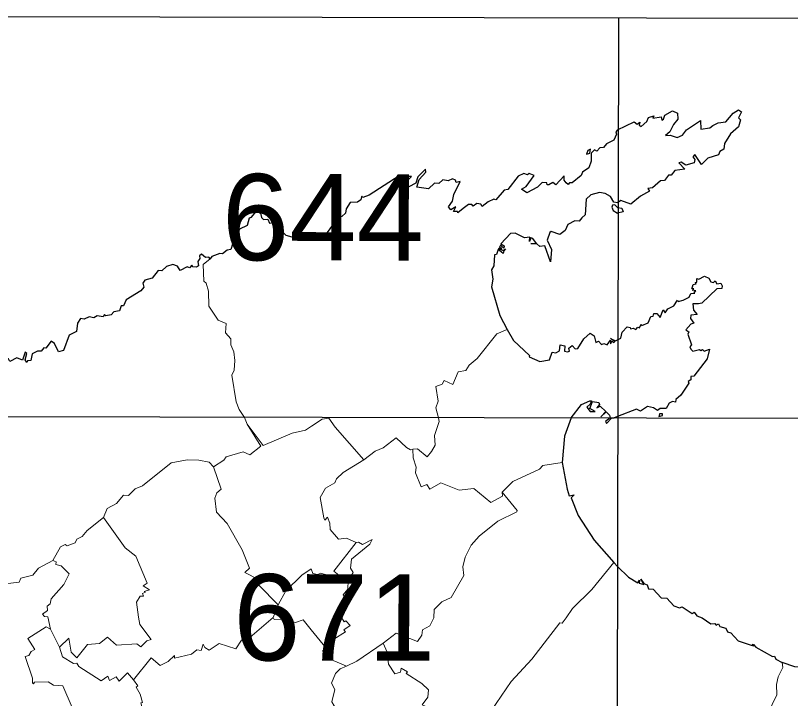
# Model space of a CAD drawing. Extents: x 483847 to 488453, y 4383581 to 4386795.
# Drawn here: x 488116.1 to 488291.2, y 4385768.9 to 4385923.1 of the extents above; entities that cross this region are included whole.
import ezdxf
from ezdxf.enums import TextEntityAlignment as Align

# ---------------------------------------------------------------- set-up
doc = ezdxf.new("R2010")
doc.units = 0
doc.header["$LTSCALE"] = 3.8
doc.linetypes.add('DOTTED', pattern=[1.5, 0.3, -1.2])
for name, color, linetype, lineweight in [('1', 7, 'Continuous', 13), ('2', 7, 'DOTTED', 13), ('3', 7, 'Continuous', 25)]:
    doc.layers.add(name, color=color, linetype=linetype, lineweight=lineweight)

msp = doc.modelspace()

# ---------------------------------------------------------------- linework, layer by layer
at = {"layer": '1', "lineweight": 25}
for p, q in [((487975.35, 4385923.09), (488391.03, 4385922.3)), ((488251.44, 4385380.63), (488252.47, 4385922.58)), ((487975.18, 4385832.76), (488390.86, 4385831.97))]:
    msp.add_line(p, q, dxfattribs=at)
at = {"layer": '3', "lineweight": 13}
msp.add_line((488167.9, 4385832.34), (488168.51, 4385830.83), dxfattribs=at)
at = {"layer": '3'}
msp.add_line((488252.16, 4385832.51), (488251.38, 4385832.2), dxfattribs=at)
for points in [[(488252.18, 4385897.24), (488255.94, 4385899.11), (488256.58, 4385898.58), (488257.21, 4385898.99), (488257.07, 4385898.29), (488257.49, 4385898.03), (488258.82, 4385899.19), (488259.15, 4385900.04), (488260.34, 4385900.46), (488260.17, 4385899.9), (488262.02, 4385900.18), (488262.14, 4385899.42), (488262.58, 4385899.65), (488262.86, 4385900.59), (488264.62, 4385901.55), (488265.68, 4385901.04), (488265.82, 4385899.66), (488264.82, 4385898.5)], [(488273.72, 4385898.26), (488274.92, 4385898.88), (488276.6, 4385899.09), (488278.26, 4385901.01), (488279.53, 4385901.76), (488280.19, 4385901.33), (488279.47, 4385899.97), (488279.94, 4385899.54), (488279.51, 4385897.94), (488277.66, 4385896.36), (488276.3, 4385894.15), (488276.16, 4385892.89), (488275.27, 4385892.39), (488274.94, 4385891.6)], [(488264.82, 4385898.5), (488263.97, 4385896.82), (488263.01, 4385895.97), (488264.06, 4385896.07), (488265.6, 4385895.57), (488266.81, 4385896.1), (488267.72, 4385897.28), (488270.91, 4385899.39), (488270.96, 4385897.39), (488273.01, 4385897.71), (488273.72, 4385898.26)], [(488252.18, 4385897.24), (488251.75, 4385896.82), (488251.96, 4385896.27), (488251.29, 4385894.92), (488249.68, 4385894.13), (488249.01, 4385893.31), (488248.18, 4385893.19), (488247.46, 4385892.49), (488246.97, 4385892.74), (488246.18, 4385892.04), (488246.19, 4385890.21), (488245.7, 4385888.66), (488244.26, 4385887.71), (488243.94, 4385886.97), (488241.9, 4385885.27), (488241.29, 4385885.29), (488240.99, 4385884.89), (488240.53, 4385885.27)], [(488274.94, 4385891.6), (488272.58, 4385890.88), (488271.17, 4385889.46), (488269.64, 4385891.72), (488269.14, 4385891.17), (488269.62, 4385890.59), (488269.45, 4385889.81), (488267.61, 4385889.28), (488266.57, 4385889.94), (488266.03, 4385889.83), (488267.36, 4385888.36), (488265.09, 4385888.12), (488264.3, 4385887.03), (488263.66, 4385887.05)], [(488210.83, 4385885.2), (488209.42, 4385883.98), (488206.79, 4385884.31), (488207.38, 4385886.09), (488208.88, 4385887.69), (488208.78, 4385888.39), (488207.03, 4385886.68), (488206.59, 4385885.26), (488205.02, 4385884.38), (488204.17, 4385884.77), (488204.14, 4385885.25), (488205.59, 4385886.7), (488203.57, 4385886.72)], [(488231.85, 4385887.13), (488230.99, 4385887.43), (488229.7, 4385886.81), (488227.34, 4385883.79), (488226.57, 4385883.62), (488224.7, 4385881.43), (488224.24, 4385881.62), (488222.94, 4385881.05), (488221.57, 4385879.96), (488221.27, 4385880.47), (488220.4, 4385880.62), (488219.54, 4385880), (488219.28, 4385880.42), (488218.5, 4385880.38), (488217.3, 4385879.51)], [(488240.53, 4385885.27), (488240.08, 4385885.9), (488240.09, 4385886.91), (488238.25, 4385884.82), (488237.53, 4385885.38), (488236.62, 4385884.83), (488236.24, 4385884.86), (488236.19, 4385885.31), (488235.14, 4385885.41), (488234.08, 4385884.3), (488231.64, 4385883.05), (488230.49, 4385883.85), (488231.49, 4385884.51), (488233.35, 4385886.95), (488232.17, 4385887.39), (488231.85, 4385887.13)], [(488203.57, 4385886.72), (488202.86, 4385886.9), (488196.08, 4385882.5), (488194.65, 4385882), (488194.4, 4385882.29), (488194.15, 4385881.48), (488193.4, 4385880.95), (488191.78, 4385880.88), (488190.83, 4385879.42), (488190.72, 4385878.44), (488189.85, 4385877.73), (488188.88, 4385877.45)], [(488217.3, 4385879.51), (488216.1, 4385878.5), (488216.01, 4385878.84), (488215.1, 4385878.86), (488215.62, 4385879.92), (488214.48, 4385879.24), (488213.95, 4385879.87), (488214.9, 4385881.14), (488215.16, 4385882.64), (488216.6, 4385885.61), (488215.67, 4385885.37), (488215.58, 4385885.93), (488214.88, 4385886.22), (488213.9, 4385885.78), (488212.72, 4385885.96), (488211.82, 4385885.19), (488210.83, 4385885.2)], [(488263.66, 4385887.05), (488262.74, 4385885.83), (488261.89, 4385885.77), (488260.08, 4385884.16), (488259.01, 4385884.05), (488259.37, 4385883.41), (488257.36, 4385882.31), (488255.2, 4385880.48), (488252.91, 4385881.28), (488252.17, 4385880.79)], [(488252.17, 4385880.79), (488251.29, 4385880.95), (488250.57, 4385882.25), (488249.34, 4385882.89), (488248.11, 4385883.15), (488246.1, 4385882.63), (488245.06, 4385881.63), (488244.83, 4385878.07), (488244.13, 4385877.37)], [(488169.35, 4385877.49), (488170.69, 4385878.97), (488171.47, 4385878.46), (488171.73, 4385877.49)], [(488252.17, 4385879.75), (488251.59, 4385880.34), (488251.01, 4385880.25), (488250.89, 4385879.84), (488251.15, 4385879.05), (488252.18, 4385878.44)], [(488252.17, 4385879.75), (488253.11, 4385879.56), (488253.42, 4385878.78), (488252.18, 4385878.44)], [(488169.35, 4385877.49), (488168.95, 4385877.34), (488168.45, 4385875.69), (488166.73, 4385874.86), (488165.7, 4385873.09), (488164.81, 4385870.22), (488163.93, 4385870.13), (488162.92, 4385869.24), (488162.32, 4385869.36), (488160.49, 4385868.64), (488160.1, 4385868.16)], [(488171.73, 4385877.49), (488172.15, 4385877), (488173.15, 4385877.12), (488173.51, 4385876.21), (488174.57, 4385876.39), (488175.24, 4385875.65), (488176.19, 4385875.89), (488175.79, 4385874.81), (488177.19, 4385873.48), (488179.11, 4385872.95), (488180.19, 4385873.7), (488180.77, 4385873.48), (488180.96, 4385872.86), (488181.38, 4385873.2), (488181.84, 4385872.79), (488183.14, 4385873.14)], [(488188.88, 4385877.45), (488188.68, 4385876.03), (488187.9, 4385875.98), (488185.83, 4385873.06), (488185.01, 4385872.81), (488184.61, 4385873.1), (488184.26, 4385872.65), (488183.14, 4385873.14)], [(488244.13, 4385877.37), (488243.46, 4385876.66), (488242.53, 4385876.69), (488240.91, 4385875.91), (488240.32, 4385874.52), (488239.09, 4385873.65), (488237.14, 4385874.32), (488236.84, 4385874.12), (488236.28, 4385872.36), (488237.26, 4385870.27), (488237.04, 4385867.48), (488235.75, 4385871.07), (488234.6, 4385870.89), (488233.91, 4385871.51), (488232.6, 4385871.64)], [(488232.6, 4385871.64), (488233.87, 4385871.64), (488233.01, 4385872.73), (488232.6, 4385872.89), (488232.3, 4385872.05), (488232.32, 4385873.02), (488231.16, 4385872.86), (488229.01, 4385873.9), (488227.98, 4385873.83), (488225.81, 4385871.53), (488226.52, 4385871.09), (488226.46, 4385870.55), (488225.7, 4385871.21), (488225.49, 4385870.77), (488226.03, 4385870.58), (488225.39, 4385870.61), (488226.02, 4385870.28), (488225.28, 4385870.44), (488226.32, 4385870.06), (488226.83, 4385870.43), (488226.45, 4385869.95)], [(488226.45, 4385869.95), (488226.29, 4385869.37), (488225.17, 4385870.24), (488224.79, 4385869.11), (488224.38, 4385869.01), (488224.22, 4385866.55), (488223.71, 4385865.66), (488224.01, 4385863.52), (488223.7, 4385861.83), (488225.58, 4385855.36), (488227.23, 4385852.15)], [(488160.1, 4385868.16), (488159.85, 4385868.48), (488159.07, 4385868.41), (488158.19, 4385869.22), (488157.71, 4385868.85), (488157.79, 4385868.18), (488157.33, 4385867.55), (488157.49, 4385866.57), (488157.02, 4385866.28), (488156.17, 4385866.34), (488156, 4385866.71), (488155.46, 4385866.11), (488154.89, 4385866.31), (488153.33, 4385865.49), (488152.76, 4385866.52), (488151.69, 4385866.87), (488150.24, 4385866.38), (488149.2, 4385865.43), (488148.36, 4385865.51)], [(488148.36, 4385865.51), (488146.98, 4385863.81), (488145.33, 4385863.34), (488144.93, 4385862.62), (488145.1, 4385861.77), (488144.46, 4385860.95), (488141.14, 4385858.85), (488140.5, 4385857.56), (488140, 4385857.49), (488139.64, 4385856.37)], [(488269.1, 4385861.83), (488269.24, 4385862.38), (488269.96, 4385862.46), (488269.72, 4385862.77), (488270.07, 4385862.84), (488270.06, 4385863.73), (488270.51, 4385863.55), (488271.81, 4385864.25), (488272.79, 4385863.74), (488273.25, 4385862.92), (488273.82, 4385862.79), (488274.25, 4385863.17), (488274.61, 4385862.5), (488275.47, 4385862.67), (488275.83, 4385862.03), (488275.7, 4385861.46), (488274.63, 4385861.33), (488271.23, 4385858.14), (488270.47, 4385857.96)], [(488261.8, 4385854.91), (488262.44, 4385856.63), (488262.92, 4385855.91), (488263.52, 4385856.85), (488264.88, 4385857.56), (488265.71, 4385858.79), (488265.83, 4385858.54), (488267, 4385858.8), (488268.32, 4385859.5), (488268.72, 4385860.32), (488269.64, 4385860.37), (488269.37, 4385860.59), (488269.89, 4385860.93), (488269.04, 4385861.07), (488269.37, 4385861.37), (488268.95, 4385861.42), (488269.1, 4385861.83)], [(488270.47, 4385857.96), (488269.2, 4385857.95), (488269.32, 4385856.56), (488270.19, 4385855.59), (488268.69, 4385855.42), (488268.62, 4385854.64), (488269.4, 4385853.61), (488268.74, 4385853.39), (488267.56, 4385852.09), (488268.27, 4385851.66), (488268.04, 4385851.11), (488268.86, 4385848.71), (488268.53, 4385848.28), (488268.72, 4385847.75), (488269.14, 4385847.29), (488270.66, 4385847.69), (488270.98, 4385847.44), (488271.39, 4385847.68), (488271.74, 4385847.28)], [(488139.64, 4385856.37), (488138.34, 4385856.17), (488137.75, 4385855.46), (488136.58, 4385855.29), (488136.24, 4385855.56), (488135.91, 4385855.06), (488134.6, 4385855.24), (488133.8, 4385854.8), (488132.81, 4385855.08), (488131.64, 4385854.55), (488130.84, 4385854.63), (488130.13, 4385853.62), (488129.94, 4385851.74), (488128.23, 4385850.87), (488127.01, 4385847.45), (488125.87, 4385847.12), (488124.93, 4385848.99)], [(488252.16, 4385849.85), (488252.89, 4385850.19), (488253.22, 4385851.56), (488254.36, 4385852.82), (488255.01, 4385852.67), (488255.11, 4385852.31), (488255.72, 4385852.51), (488256.29, 4385852.18), (488256.76, 4385852.72), (488257.16, 4385852.54), (488257.47, 4385853.36), (488257.62, 4385853.07), (488259.12, 4385853.72), (488259.66, 4385855.14), (488260.24, 4385855.16), (488260.36, 4385855.8), (488261.05, 4385855.8), (488261.8, 4385854.91)], [(488227.23, 4385852.15), (488228.62, 4385849.7), (488232.25, 4385846.32), (488232.16, 4385845.98), (488234.64, 4385844.96), (488236.77, 4385845.3), (488237.4, 4385847.04), (488238.19, 4385846.92), (488239.04, 4385847.38), (488239.19, 4385848.7), (488240.27, 4385848.49), (488240.21, 4385847.31), (488240.86, 4385847.14), (488241.3, 4385847.27), (488241.14, 4385847.94), (488241.91, 4385848.56)], [(488241.91, 4385848.56), (488242.57, 4385847.8), (488243.2, 4385847.92), (488244.52, 4385850.09), (488245.95, 4385851.34), (488246.89, 4385850.75), (488247.25, 4385849.28), (488247.84, 4385849.52), (488248.52, 4385848.76), (488249.06, 4385849.02), (488249.81, 4385848.75), (488250.6, 4385849.8), (488250.59, 4385848.97), (488250.98, 4385849.58), (488251.34, 4385849.24), (488251.54, 4385849.49), (488250.54, 4385850.17), (488251.74, 4385849.66), (488252.16, 4385849.85)], [(488124.93, 4385848.99), (488124.19, 4385849.53), (488123, 4385847.93), (488122.53, 4385848.02), (488121.91, 4385847.26), (488121.09, 4385847.29), (488119.93, 4385846.68), (488119.58, 4385845.17), (488118.85, 4385845.11), (488118.68, 4385844.75), (488118.32, 4385845.32), (488118.7, 4385846.79), (488118.35, 4385847.06), (488117.75, 4385845.27), (488116.43, 4385845.75), (488114.84, 4385844.92), (488114.54, 4385845.54), (488113.98, 4385845.68)], [(488271.74, 4385847.28), (488272.98, 4385847.74), (488272.42, 4385845.58), (488269.38, 4385841.63), (488268.73, 4385841.56), (488268.74, 4385840.82), (488268.14, 4385840.46), (488268.3, 4385840.06), (488266.45, 4385837.32), (488265.32, 4385836.39), (488265.27, 4385835.77), (488264.57, 4385835.93), (488263.83, 4385835.58), (488263.14, 4385834.35), (488261.81, 4385834.32), (488261.18, 4385833.86), (488260.32, 4385834.48)], [(488241.69, 4385832.22), (488244.01, 4385835.27), (488245.93, 4385836.07), (488246.29, 4385836.05), (488246, 4385835.34), (488245.19, 4385834.65), (488245.98, 4385833.69), (488247.12, 4385833.63), (488245.94, 4385834.33), (488246.48, 4385835.89), (488247.96, 4385835.66), (488248.11, 4385835.22), (488247.51, 4385834.49), (488248.25, 4385834.85), (488249.5, 4385833.63), (488248.37, 4385832.48), (488249.57, 4385833.6), (488250.38, 4385832.85), (488250.49, 4385832.2)], [(488260.32, 4385834.48), (488258.95, 4385834.82), (488257.36, 4385833.72), (488256.46, 4385834.18), (488252.16, 4385832.51)], [(488241.69, 4385832.22), (488240.18, 4385828.08), (488239.66, 4385822.18)], [(488250.49, 4385832.2), (488249.46, 4385831.37), (488249.65, 4385830.99), (488250.79, 4385832.13), (488251.38, 4385832.2)], [(488239.66, 4385822.18), (488240.79, 4385816.12), (488241.26, 4385814.62), (488242.38, 4385814.83), (488241.71, 4385814.17), (488243.27, 4385810.2), (488246.88, 4385804.61), (488251.3, 4385799.54), (488252.14, 4385798.65)], [(488252.14, 4385798.65), (488254.64, 4385796.22), (488256.77, 4385794.98), (488257.09, 4385795.54), (488257.05, 4385794.91), (488258.13, 4385794.62), (488257.42, 4385795.8), (488258.09, 4385794.8), (488258.89, 4385794.5), (488259.15, 4385793.63), (488260.21, 4385793.56), (488262.02, 4385791.61)], [(488262.02, 4385791.61), (488263.27, 4385791.48), (488264.9, 4385789.79), (488266.18, 4385789.32), (488266.76, 4385789.55), (488269.04, 4385788.04), (488269.49, 4385788.38), (488270.05, 4385787.54), (488271.26, 4385787.05)], [(488271.26, 4385787.05), (488273.23, 4385785.69), (488274.14, 4385785.82), (488274.43, 4385785.43), (488274.98, 4385785.71), (488275.26, 4385785.09), (488276.61, 4385784.72), (488277.01, 4385783.89), (488277.75, 4385783.65), (488279.44, 4385781.89), (488282.36, 4385780.87), (488282.93, 4385780.74), (488282.62, 4385781.05), (488282.89, 4385781.07), (488283.43, 4385780.45)], [(488283.43, 4385780.45), (488287.21, 4385778.36), (488287.63, 4385778.45), (488287.93, 4385777.73), (488289.37, 4385776.95)], [(488299.93, 4385778.19), (488299.27, 4385778.71), (488299.05, 4385778.2), (488298.03, 4385777.92), (488296.71, 4385775.58), (488292.24, 4385775.99), (488289.37, 4385776.95)]]:
    msp.add_lwpolyline(points, dxfattribs=at)
for points in [[(488246.05, 4385892.94), (488245.43, 4385892.64), (488245.16, 4385891.77), (488245.89, 4385891.98)], [(488261.61, 4385833.17), (488261.48, 4385832.55), (488262.36, 4385832.79), (488262.29, 4385833.14)]]:
    msp.add_lwpolyline(points, close=True, dxfattribs=at)
at = {"layer": '3', "lineweight": 13}
for points in [[(488160.1, 4385868.16), (488158.53, 4385866.89), (488158.69, 4385863.11), (488159.24, 4385862.68), (488159.73, 4385860.87), (488159.79, 4385857.48), (488161.96, 4385854.27), (488163.74, 4385853.53), (488163.6, 4385851.42), (488164.81, 4385850.06), (488164.76, 4385848.75), (488165.46, 4385847.15), (488165.71, 4385845.17), (488165.56, 4385843), (488164.98, 4385841.85), (488166.01, 4385835.88), (488166.65, 4385834.13), (488167.9, 4385832.34)], [(488227.23, 4385852.15), (488224.92, 4385851.21), (488220.42, 4385845.6), (488218.62, 4385844.16), (488217.92, 4385842.95), (488216.13, 4385842.59), (488214.95, 4385839.77), (488213.02, 4385840.65), (488212.52, 4385839.81), (488211.1, 4385839.31), (488211.63, 4385835.98), (488211.14, 4385834.49), (488211.69, 4385832.25)], [(488194.81, 4385822.78), (488188.33, 4385830.1), (488186.93, 4385832.18), (488185.41, 4385831.94), (488183.04, 4385830.32)], [(488211.69, 4385832.25), (488211.89, 4385831.42), (488210.82, 4385828.26), (488210.94, 4385826.04), (488210.13, 4385824.66), (488209.16, 4385823.46), (488206.98, 4385825.22), (488205.93, 4385825.13)], [(488168.51, 4385830.83), (488171.6, 4385825.83), (488169.05, 4385823.91), (488167.59, 4385824.54), (488163.74, 4385823.4), (488163.22, 4385822.67), (488160.87, 4385821.19)], [(488168.51, 4385830.83), (488172.11, 4385825.96), (488178.66, 4385828.74), (488181.66, 4385829.47), (488183.04, 4385830.32)], [(488205.93, 4385825.13), (488205.42, 4385824.99), (488204.47, 4385825.53), (488202.15, 4385827.73), (488199.21, 4385825.46), (488197.43, 4385824.68), (488194.81, 4385822.78)], [(488226.12, 4385815.48), (488226.14, 4385814.53), (488223.55, 4385813.14), (488219.68, 4385816.25), (488216.38, 4385815.93), (488212.26, 4385817.53), (488209.75, 4385816.11), (488209.09, 4385817.21), (488207.81, 4385816.64), (488206.51, 4385819.84), (488206.65, 4385821.1), (488205.98, 4385823.18), (488205.93, 4385825.13)], [(488160.87, 4385821.19), (488159.89, 4385822.25), (488157.58, 4385822.67), (488154.94, 4385822.78), (488151.29, 4385822.09), (488144.8, 4385816.86), (488143.18, 4385816.23), (488141.63, 4385814.73), (488140.54, 4385814.75), (488138.97, 4385812.89), (488136.87, 4385811.78), (488136.04, 4385809.71)], [(488194.81, 4385822.78), (488190.19, 4385819.92), (488188.66, 4385818.46), (488188.31, 4385817.53), (488186.19, 4385816.33), (488184.97, 4385814.24), (488185.79, 4385809.68), (488186.03, 4385809.13), (488186.63, 4385809.83), (488187.19, 4385808.44), (488187.25, 4385807.01), (488189.15, 4385804.8), (488190.91, 4385805.05), (488193.11, 4385804.05)], [(488160.87, 4385821.19), (488162.62, 4385816.15), (488161.61, 4385815.27), (488161.21, 4385814.1), (488161.52, 4385810.93), (488163.98, 4385808.37), (488167.32, 4385802.39), (488168.97, 4385798.26), (488167.97, 4385797.28), (488171.02, 4385795.75), (488170.5, 4385795.25), (488171.14, 4385794.43), (488175.49, 4385789.97), (488174.36, 4385787.14)], [(488239.66, 4385822.18), (488235.28, 4385821.49), (488234.56, 4385820.65), (488228.52, 4385817.88), (488226.12, 4385815.48)], [(488226.12, 4385815.48), (488229.49, 4385811.3), (488229.41, 4385810.98), (488225.12, 4385808.91), (488220.92, 4385805.51), (488219.06, 4385803.46), (488217.73, 4385800.74), (488217.24, 4385798.6), (488217.41, 4385796.63), (488214.55, 4385791.63), (488212.47, 4385790.68), (488210.72, 4385788.93), (488210.68, 4385787.09)], [(488136.04, 4385809.71), (488132.33, 4385806.8), (488131.22, 4385805.46), (488129.97, 4385804.83), (488129.59, 4385804.04), (488127.82, 4385803.36), (488127.34, 4385803.66), (488126.27, 4385803.12), (488124.59, 4385800.02)], [(488136.04, 4385809.71), (488140.9, 4385802.89), (488143.33, 4385801.02), (488145.85, 4385794.87), (488144.96, 4385794.28), (488146.4, 4385793.4), (488145.21, 4385793.05), (488145.53, 4385792.86), (488144.85, 4385792.53), (488145.08, 4385791.98), (488144.32, 4385791.98), (488143.49, 4385790.58), (488143.96, 4385787.24)], [(488193.11, 4385804.05), (488188.03, 4385797.6), (488189.55, 4385796.41), (488188.51, 4385794.99), (488186.11, 4385796.83), (488185.14, 4385797.18), (488184.34, 4385796.82), (488183.35, 4385797.06), (488182.97, 4385798.15)], [(488193.11, 4385804.05), (488193.64, 4385804.16), (488194.53, 4385803.6), (488196.69, 4385804.75), (488196.16, 4385803.72), (488192.06, 4385800.32), (488191.8, 4385798.32), (488192.43, 4385797.28), (488191.29, 4385795.48), (488191.19, 4385793.51), (488190.15, 4385792.25), (488191.16, 4385790.18), (488190.16, 4385789.95), (488189.1, 4385788.29), (488189.81, 4385787.12)], [(488124.59, 4385800.02), (488121.32, 4385798.29), (488120.02, 4385796.69), (488117.33, 4385796.02), (488116.95, 4385795.1), (488113.78, 4385794.74)], [(488124.59, 4385800.02), (488125.32, 4385799.73), (488125.28, 4385799.08), (488126.44, 4385798.84), (488128.26, 4385797.03), (488127.06, 4385794.6), (488124.21, 4385791.36), (488124, 4385790.26), (488123.32, 4385789.69), (488123.33, 4385788.76), (488122.27, 4385787.88), (488122.67, 4385787.34), (488123.42, 4385787.31)], [(488182.97, 4385798.15), (488180.84, 4385796.73), (488177.22, 4385793.16), (488175.49, 4385789.97)], [(488251.3, 4385799.54), (488246.34, 4385793.49), (488241.96, 4385789.14), (488240.55, 4385787.05)], [(488123.42, 4385787.31), (488124.01, 4385784.53), (488126.1, 4385780.47)], [(488126.1, 4385780.47), (488128.2, 4385782.47), (488128.7, 4385779.3), (488130.01, 4385778.01), (488132.38, 4385781.02), (488135.09, 4385781.26), (488136.93, 4385782.69), (488138.97, 4385780.87), (488143.56, 4385781.23), (488144.43, 4385780.5), (488145.78, 4385781.87), (488146.81, 4385782.19), (488144.23, 4385785.59), (488143.96, 4385787.24)], [(488174.36, 4385787.14), (488169.08, 4385782.62), (488167.17, 4385782.06), (488165.92, 4385780.07), (488162.19, 4385781.29), (488159.89, 4385779.75), (488158.93, 4385780.38), (488158.56, 4385781.1), (488158.11, 4385779.73), (488157.07, 4385779.82), (488155.88, 4385778.86), (488152.07, 4385777.96), (488152.06, 4385778.53), (488150.66, 4385777.2), (488148.79, 4385776.34), (488146.82, 4385778.07), (488142.8, 4385773.04)], [(488174.36, 4385787.14), (488174.57, 4385786.69), (488176.7, 4385786.75), (488179.42, 4385786.04), (488181.17, 4385786.6), (488182.94, 4385784.35)], [(488189.81, 4385787.12), (488190.43, 4385786.17), (488190.76, 4385786.39), (488191.72, 4385785.35), (488190.34, 4385784.36), (488190.68, 4385783.93), (488188.03, 4385782.28), (488186.35, 4385780.25), (488182.94, 4385784.35)], [(488210.68, 4385787.09), (488209.72, 4385785.23), (488208.13, 4385784.33), (488207.96, 4385783.16), (488206.98, 4385781.69), (488202.18, 4385783.6), (488199.2, 4385781.34)], [(488220.21, 4385761.13), (488228.13, 4385772.7), (488232.82, 4385777.75), (488239.16, 4385785.97), (488239.66, 4385785.89), (488240.55, 4385787.05)], [(488124.01, 4385784.53), (488123.04, 4385785.01), (488118.94, 4385782.4), (488120.52, 4385779.91), (488119.68, 4385779.47), (488119.12, 4385778.53), (488118.29, 4385778.32), (488119.96, 4385773.47), (488119.94, 4385772.41), (488120.21, 4385772.16), (488120.45, 4385772.57), (488123.53, 4385772.59), (488124.72, 4385771.88), (488126.83, 4385771.68), (488128.94, 4385766.85)], [(488199.2, 4385781.34), (488193.27, 4385777.31), (488190.94, 4385776.16)], [(488199.2, 4385781.34), (488200.15, 4385779.29), (488200.39, 4385776.63), (488201.82, 4385774.42), (488203.14, 4385774.79), (488203.29, 4385775.73), (488204.67, 4385774.91), (488204.43, 4385774.47), (488207.94, 4385772.21), (488209.43, 4385770.78), (488209.32, 4385769.17), (488208.03, 4385767.44), (488213.88, 4385764.91), (488213.53, 4385764.55), (488218.26, 4385761.99), (488219.77, 4385760.56), (488220.21, 4385761.13)], [(488142.8, 4385773.04), (488141.44, 4385774.65), (488139.57, 4385772.74), (488138.89, 4385773.74), (488137.36, 4385772.93), (488137.01, 4385773.91), (488135.49, 4385772.86), (488130.48, 4385776.11), (488130.02, 4385776.8), (488129.26, 4385776.77), (488126.72, 4385778.27), (488126.1, 4385780.47)], [(488186.35, 4385780.25), (488185.47, 4385779.53), (488186.15, 4385779.22), (488185.82, 4385778.37), (488190.94, 4385776.16)], [(488190.94, 4385776.16), (488189.53, 4385775.57), (488188.44, 4385774.48), (488187.53, 4385772.28), (488188.32, 4385770.85), (488187.6, 4385768.1), (488190.22, 4385763.57), (488186.56, 4385761.41), (488187.11, 4385759.29), (488185.74, 4385757.3), (488185.26, 4385755.51), (488184.68, 4385755.33), (488184.99, 4385755.05), (488183.63, 4385753.87), (488182.87, 4385752.64)], [(488289.37, 4385776.95), (488289.54, 4385775.88), (488288.46, 4385773.74), (488288.11, 4385772.01), (488288.17, 4385769.68), (488285.03, 4385763.14), (488284.6, 4385761.41)], [(488142.8, 4385773.04), (488143.79, 4385771.72), (488143.39, 4385771.45), (488144.31, 4385769.86), (488144.8, 4385767.97), (488144.44, 4385767.88), (488144.71, 4385767.05), (488142.53, 4385765.92), (488142.92, 4385765.15), (488140.39, 4385762.91), (488142.6, 4385760.21), (488141.78, 4385759.71), (488143.33, 4385757.36), (488141.96, 4385756.24)]]:
    msp.add_lwpolyline(points, dxfattribs=at)

# ---------------------------------------------------------------- texts
at = {"layer": '2', "width": 1.05}
for s, p in [('644', (488185.59, 4385867.78)), ('671', (488188.15, 4385777.42))]:
    msp.add_text(s, height=19.5, rotation=359.891, dxfattribs=at).set_placement(p, align=Align.CENTER)

doc.saveas('drawing.dxf')
